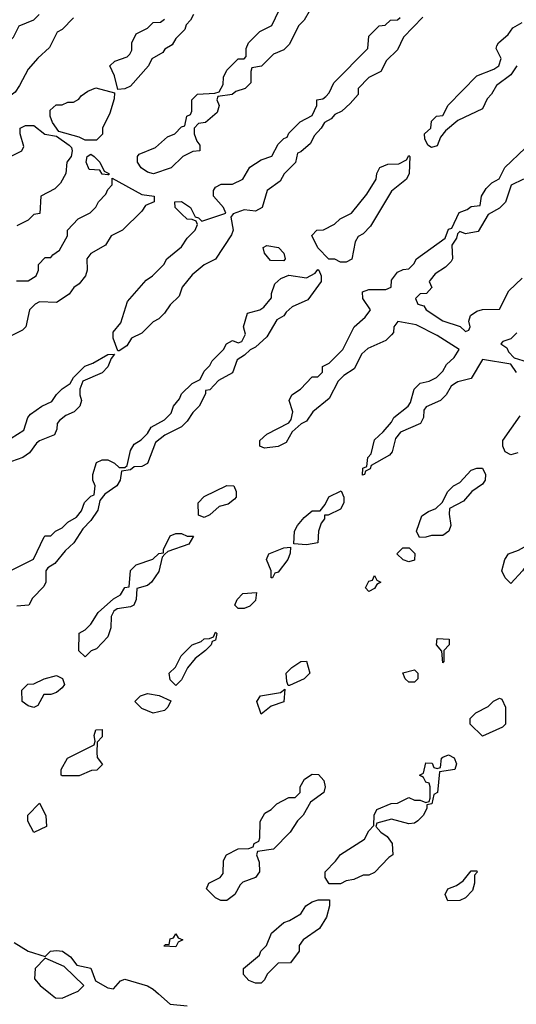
# Model space of a CAD drawing. Header units: inches. Extents: x 2701323 to 2964515, y 494916 to 722124.
# Tile 548 of 656: x 2864980 to 2866729, y 679963 to 683432. Entities that reach past the tile are written whole.
import ezdxf

# ---------------------------------------------------------------- set-up
doc = ezdxf.new("R2010")
doc.units = ezdxf.units.IN
doc.header["$MEASUREMENT"] = 0
doc.layers.add('C8667', color=7, linetype='Continuous')
doc.layers.add('C8668', color=7, linetype='Continuous')

msp = doc.modelspace()

# ---------------------------------------------------------------- linework, layer by layer
at = {"layer": 'C8667', "color": 2, "elevation": 2}
for points in [[(2865088.8, 680000), (2865106, 679986), (2865130, 679984.7), (2865163.9, 680000)], [(2865469, 680000), (2865510, 679964.4), (2865570, 679957.4)]]:
    msp.add_lwpolyline(points, dxfattribs=at)
at = {"layer": 'C8668', "color": 2, "elevation": 2}
for points in [[(2865999.6, 683460.4), (2865982, 683430), (2865962, 683410), (2865930, 683346), (2865910, 683326), (2865874, 683310), (2865831.6, 683268.4), (2865798, 683262), (2865794, 683250), (2865794, 683210), (2865774, 683190), (2865741, 683179), (2865728, 683168), (2865678, 683162), (2865674, 683150), (2865682, 683130), (2865675.3, 683104.7), (2865634, 683070), (2865610, 683066), (2865594, 683050), (2865594, 683030), (2865603.6, 683003.6), (2865614, 682990), (2865614, 682970), (2865590, 682968), (2865554, 682950), (2865514, 682910), (2865451.2, 682888.9), (2865430, 682895.3), (2865408, 682910), (2865395.3, 682930), (2865395.3, 682950), (2865401.2, 682958.8), (2865458, 682982), (2865500.2, 683019.8), (2865526, 683030), (2865550, 683054), (2865562, 683058), (2865568.4, 683091.6), (2865582, 683098), (2865586, 683110), (2865586, 683150), (2865606, 683170), (2865667.3, 683172.7), (2865682, 683178), (2865696.4, 683203.6), (2865698, 683230), (2865710, 683254), (2865750, 683294), (2865770, 683294), (2865778, 683302), (2865778, 683330), (2865786, 683350), (2865826, 683390), (2865868.4, 683411.6), (2865907.3, 683492.7)], [(2865170, 683438), (2865130, 683398), (2865111.6, 683388.4), (2865085.4, 683334.6), (2865043.5, 683296.5), (2865010, 683258), (2864979.8, 683200.2), (2864963.6, 683176.4), (2864950, 683166), (2864938, 683162), (2864896.9, 683163.1), (2864820.2, 683180.2), (2864789.1, 683209.1), (2864795.3, 683230), (2864828, 683270), (2864886, 683310), (2864918, 683342), (2864938, 683350), (2864958, 683370), (2864978, 683410), (2865030, 683432), (2865048, 683450)], [(2865592, 683450), (2865582, 683430), (2865566.4, 683413.6), (2865562, 683398), (2865530, 683366), (2865516.9, 683343.1), (2865491.6, 683328.4), (2865483.6, 683316.4), (2865445.4, 683294.6), (2865434, 683270), (2865370, 683198), (2865350, 683188), (2865326, 683186), (2865314, 683234), (2865298, 683270), (2865314.6, 683285.4), (2865359, 683301), (2865368, 683310), (2865375.3, 683324.7), (2865375.3, 683350), (2865390, 683382), (2865430, 683402), (2865450, 683422), (2865476.4, 683423.6), (2865490, 683434)], [(2866399.6, 683440.4), (2866332, 683370), (2866310, 683326), (2866271.6, 683288.4), (2866252, 683250), (2866210, 683228), (2866172, 683190), (2866171.6, 683168.4), (2866143.6, 683136.4), (2866114, 683110), (2866090, 683098), (2866076.9, 683083.1), (2866054, 683070), (2866042, 683050), (2866016.9, 683023.1), (2866003.6, 682996.4), (2865970, 682966), (2865958, 682962), (2865951.2, 682928.9), (2865911.6, 682888.4), (2865896.9, 682863.1), (2865852, 682830), (2865834, 682770), (2865810, 682758), (2865770, 682762), (2865731.6, 682748.4), (2865723.6, 682736.4), (2865731.3, 682690), (2865726.4, 682673.6), (2865670, 682588), (2865630, 682568), (2865587.1, 682532.9), (2865552, 682490), (2865542, 682458), (2865510, 682428), (2865490, 682398), (2865470, 682378), (2865450, 682368), (2865410, 682328), (2865374, 682310), (2865356.9, 682283.1), (2865330, 682266), (2865326, 682266), (2865308.7, 682310), (2865308.8, 682331.1), (2865336.4, 682363.6), (2865360.2, 682439.8), (2865425.6, 682514.4), (2865448, 682530), (2865488, 682570), (2865498, 682590), (2865550, 682632), (2865570, 682662), (2865598, 682690), (2865606, 682710), (2865602, 682722), (2865588, 682728), (2865570, 682728.7), (2865550, 682748), (2865528, 682770), (2865526, 682790), (2865550, 682791.3), (2865582, 682770), (2865598, 682738), (2865610, 682734), (2865622, 682722), (2865706, 682750), (2865698, 682770), (2865662, 682810), (2865662, 682830), (2865670, 682842), (2865690, 682852), (2865730, 682852), (2865766, 682870), (2865790, 682912), (2865830, 682938), (2865868.4, 682951.6), (2865890, 682994), (2865910, 683014), (2865922, 683018), (2865927.3, 683032.7), (2865967.3, 683072.7), (2866010, 683094), (2866026, 683130), (2866026, 683150), (2866047.3, 683152.7), (2866058, 683162), (2866070, 683174), (2866086, 683210), (2866206, 683330), (2866210, 683374), (2866246, 683410), (2866267.3, 683412.7), (2866286, 683430), (2866310, 683432), (2866320.4, 683439.6)], [(2866731.3, 683270), (2866710, 683238), (2866659.6, 683200.4), (2866642, 683170), (2866626.4, 683153.6), (2866610, 683118), (2866523.6, 683076.4), (2866479.6, 683040.4), (2866462, 683018), (2866450, 682988), (2866430, 682982), (2866418, 682990), (2866407.3, 683012.7), (2866406, 683030), (2866428, 683050), (2866430, 683074), (2866448.4, 683091.6), (2866470, 683094), (2866488.8, 683131.1), (2866590, 683234), (2866650, 683258), (2866668, 683270), (2866675.3, 683295.3), (2866658, 683330), (2866660.4, 683339.6), (2866666, 683350), (2866700.4, 683379.6), (2866716.4, 683403.6), (2866750, 683422)], [(2864948, 682950), (2864988, 682970), (2864994.6, 682985.4), (2864981.2, 683030), (2864982, 683050), (2865000.9, 683059.1), (2865030, 683058.8), (2865068.2, 683028.2), (2865110, 683022), (2865154, 682990), (2865162, 682982), (2865164.7, 682970), (2865161, 682950), (2865146, 682930), (2865142, 682890), (2865123.6, 682856.4), (2865103.6, 682836.4), (2865054, 682810), (2865051.2, 682748.9), (2865030, 682746), (2865010, 682726), (2864970, 682706)], [(2866729.6, 682189.6), (2866710, 682218), (2866610, 682235.3), (2866570, 682168), (2866523.6, 682156.4), (2866511.2, 682148.9), (2866499.6, 682140.4), (2866482, 682110), (2866462, 682090), (2866411.6, 682068.4), (2866403.6, 682056.4), (2866402, 682030), (2866392, 682010), (2866321, 681979), (2866303.6, 681956.4), (2866291.3, 681910), (2866282, 681898), (2866218, 681862), (2866214, 681850), (2866198, 681842), (2866194, 681830), (2866187.3, 681827.3), (2866188.4, 681851.6), (2866202, 681858), (2866206, 681890), (2866218, 681902), (2866230, 681952), (2866260.4, 681979.6), (2866290, 682014), (2866298, 682030), (2866348, 682070), (2866356.4, 682083.6), (2866369.3, 682130.7), (2866390, 682151), (2866422, 682158), (2866448.4, 682171.6), (2866470, 682194), (2866483.1, 682216.9), (2866510, 682242), (2866528, 682270), (2866450, 682319.3), (2866376.9, 682356.9), (2866311.3, 682368.7), (2866298, 682350), (2866296, 682330), (2866290, 682322), (2866270, 682302), (2866206.4, 682273.6), (2866185.4, 682254.6), (2866158, 682202), (2866122, 682178), (2866102, 682158), (2866070, 682098), (2866012, 682050), (2865990, 682018), (2865971.6, 682008.4), (2865939.6, 681980.4), (2865918, 681942), (2865890, 681928.7), (2865842, 681922), (2865826, 681930), (2865826, 681950), (2865850, 681971.3), (2865928.4, 682011.6), (2865936.4, 682023.6), (2865942, 682050), (2865928.7, 682090), (2865938, 682110), (2865969.1, 682130.9), (2866010, 682174), (2866030, 682174), (2866046, 682190), (2866046, 682210), (2866070, 682222), (2866118, 682270), (2866158, 682350), (2866196.5, 682383.5), (2866213.6, 682406.4), (2866215.3, 682410), (2866188, 682450), (2866187.3, 682472.7), (2866210, 682482), (2866270, 682481), (2866288, 682490), (2866290, 682514), (2866310, 682542), (2866330, 682552), (2866350, 682554), (2866368.4, 682571.6), (2866378, 682590), (2866478, 682662), (2866490, 682694), (2866502, 682698), (2866527.3, 682752.7), (2866556.4, 682763.6), (2866570, 682774), (2866602, 682778), (2866606, 682810), (2866623.1, 682836.9), (2866643.1, 682856.9), (2866668.4, 682871.6), (2866689.1, 682910.9), (2866760.4, 682979.6)], [(2864968.4, 682511.6), (2865010, 682512), (2865038, 682530), (2865046, 682550), (2865046, 682570), (2865070, 682594), (2865090, 682594), (2865096.4, 682603.6), (2865120.4, 682619.6), (2865148, 682670), (2865148, 682690), (2865186, 682730), (2865228.4, 682751.6), (2865248.4, 682771.6), (2865258, 682790), (2865283.1, 682816.9), (2865290, 682834), (2865306, 682850), (2865306, 682874), (2865410, 682816), (2865454, 682810), (2865454, 682790), (2865422.8, 682777.2), (2865410, 682758), (2865342, 682690), (2865302, 682670), (2865282, 682638), (2865230, 682608.7), (2865216, 682590), (2865218, 682550), (2865212, 682530), (2865190, 682502), (2865170.9, 682489.1), (2865154.4, 682465.6), (2865110, 682435.3), (2865050, 682438), (2865034, 682430), (2865014, 682410), (2865002, 682350), (2864990, 682338), (2864950, 682318)], [(2866754, 682870), (2866711.3, 682848.7), (2866690.9, 682789.1), (2866670, 682768), (2866630, 682746), (2866594.4, 682685.6), (2866550, 682678), (2866530, 682686), (2866522, 682678), (2866518, 682662), (2866502, 682638), (2866504.7, 682590), (2866499.8, 682580.2), (2866479.8, 682560.2), (2866443.5, 682536.5), (2866425.4, 682514.6), (2866422, 682510), (2866431.2, 682488.9), (2866412.7, 682467.3), (2866390, 682466), (2866374, 682450), (2866382, 682430), (2866403.6, 682423.6), (2866412, 682410), (2866470, 682370.8), (2866531.3, 682351.3), (2866550, 682334), (2866562, 682338), (2866566, 682350), (2866562, 682370), (2866568, 682390), (2866590, 682404.7), (2866610, 682411.3), (2866670, 682412), (2866703.1, 682476.9), (2866750, 682522)], [(2864930, 681482), (2865028.7, 681531.3), (2865066, 681610), (2865070, 681614), (2865090, 681614), (2865106, 681630), (2865130, 681642), (2865150, 681662), (2865180.4, 681679.6), (2865198, 681702), (2865208.8, 681731.1), (2865230, 681754), (2865242, 681758), (2865246, 681790), (2865238, 681810), (2865238, 681830), (2865250, 681872), (2865270, 681882), (2865290, 681882), (2865314, 681870), (2865330, 681854), (2865350, 681854), (2865358, 681862), (2865370, 681914), (2865383.1, 681936.9), (2865408, 681952), (2865430, 681974), (2865443.1, 681996.9), (2865490, 682022), (2865514, 682046), (2865522, 682070), (2865543.1, 682096.9), (2865550, 682114), (2865588, 682150), (2865615.3, 682164.7), (2865630, 682194), (2865650, 682214), (2865658, 682230), (2865698, 682270), (2865708, 682290), (2865730, 682302), (2865750, 682294), (2865762, 682298), (2865775.3, 682324.7), (2865768.7, 682350), (2865782, 682398), (2865826, 682410), (2865840.4, 682419.6), (2865867.3, 682452.7), (2865867.3, 682467.3), (2865878, 682502), (2865900.2, 682519.8), (2865928.4, 682531.6), (2865990, 682522.8), (2866020.4, 682539.6), (2866030, 682552), (2866034, 682550), (2866042, 682530), (2866042, 682510), (2865994.4, 682445.6), (2865939.8, 682420.2), (2865918, 682402), (2865910, 682388.7), (2865885.4, 682374.6), (2865850, 682315.3), (2865810, 682278), (2865791.2, 682268.9), (2865772, 682250), (2865746, 682234), (2865730, 682188), (2865679.6, 682160.4), (2865650, 682128), (2865634, 682126), (2865634, 682114), (2865612, 682070), (2865590, 682048), (2865570, 682018), (2865550, 681998), (2865491.2, 681968.9), (2865458, 681942), (2865430, 681868), (2865410, 681858), (2865383.6, 681856.4), (2865370, 681846), (2865338, 681842), (2865334, 681810), (2865322, 681790), (2865279.6, 681760.4), (2865262, 681738), (2865255.3, 681704.7), (2865230, 681668), (2865202, 681638), (2865170.9, 681589.1), (2865139.6, 681560.4), (2865103.6, 681516.4), (2865079.6, 681500.4), (2865072, 681490), (2865072, 681450), (2865064.7, 681435.3), (2865025.4, 681394.6), (2865012, 681370), (2864970, 681366)], [(2866730.9, 682329.1), (2866710, 682308), (2866682, 682298), (2866674, 682290), (2866696, 682276), (2866702, 682262), (2866721, 682241), (2866797.3, 682217.3)], [(2864950, 681958), (2864994.6, 681985.4), (2865008.7, 682030), (2865018, 682042), (2865058, 682070), (2865093.2, 682086.8), (2865110, 682111.3), (2865130, 682131.3), (2865158, 682150), (2865170, 682172), (2865209.1, 682210.9), (2865238, 682222), (2865290, 682252), (2865314, 682254), (2865302, 682238), (2865290.9, 682209.1), (2865270, 682188), (2865202, 682158), (2865191.3, 682130), (2865191.3, 682110), (2865198, 682090), (2865191.3, 682070), (2865172, 682050), (2865142, 682038), (2865119.6, 682020.4), (2865112, 682010), (2865111.3, 681990), (2865102, 681970), (2865050, 681948), (2865039.6, 681940.4), (2865014.4, 681905.6), (2864990.9, 681889.1), (2864931.2, 681868.9)], [(2866734.4, 681905.6), (2866710, 681899), (2866689.4, 681909.4), (2866682, 681930), (2866682, 681950), (2866743.1, 682036.9)], [(2864961.1, 680181.1), (2865010, 680150.7), (2865070, 680132), (2865088, 680150), (2865110, 680153.4), (2865130.3, 680150.3), (2865158.8, 680130), (2865181.4, 680101.4), (2865230.4, 680090.4), (2865246.4, 680046.4), (2865290, 680021), (2865310, 680018), (2865334.5, 680045.5), (2865350, 680052.4), (2865430, 680028.7), (2865450, 680016.5), (2865469, 680000)], [(2865163.9, 680000), (2865186, 680010), (2865206, 680030), (2865136.5, 680096.5), (2865070, 680126), (2865034, 680090), (2865032.7, 680052.7), (2865052, 680030), (2865088.8, 680000)]]:
    msp.add_lwpolyline(points, dxfattribs=at)
for points in [[(2865210, 683008), (2865190, 683018), (2865118, 683038), (2865095.3, 683070), (2865087.3, 683092.7), (2865087.3, 683112.7), (2865108.4, 683131.6), (2865130, 683132), (2865150, 683142), (2865170, 683142), (2865188.4, 683151.6), (2865196.4, 683163.6), (2865220.2, 683179.8), (2865248.4, 683191.6), (2865314, 683174), (2865312.7, 683152.7), (2865296.9, 683103.1), (2865272, 683050), (2865271.2, 683028.9), (2865250, 683008)], [(2865290, 682886), (2865270, 682888), (2865262, 682902), (2865224.5, 682904.5), (2865214, 682930), (2865218, 682950), (2865230, 682958), (2865242, 682950), (2865262, 682930), (2865278, 682898), (2865294, 682890), (2865294, 682886)], [(2866110, 682578), (2866090, 682588), (2866068.4, 682588.4), (2866030, 682628), (2866008.4, 682671.6), (2866026, 682690), (2866050, 682691.3), (2866088.8, 682711.1), (2866109.1, 682730.9), (2866148, 682750), (2866203.1, 682816.9), (2866235.3, 682870), (2866238, 682890), (2866248.8, 682911.1), (2866276.4, 682923.6), (2866315.3, 682924.7), (2866342, 682938), (2866350, 682954), (2866354, 682950), (2866352, 682890), (2866342, 682870), (2866290, 682828), (2866215.3, 682704.7), (2866190, 682678), (2866171.6, 682668.4), (2866162, 682650), (2866150, 682588), (2866130, 682578)], [(2865910, 682582), (2865863.7, 682583.7), (2865842, 682610), (2865838, 682630), (2865850, 682636), (2865891, 682630), (2865910.8, 682610), (2865914.8, 682590)], [(2866388, 681608), (2866378, 681630), (2866396.4, 681683.6), (2866420.2, 681699.8), (2866446, 681710), (2866468.4, 681731.6), (2866488, 681770), (2866508, 681790), (2866530, 681802), (2866570, 681844.7), (2866590, 681852), (2866610, 681852), (2866621, 681830), (2866618.8, 681810), (2866610, 681795.3), (2866572, 681770), (2866543.6, 681736.4), (2866494, 681710), (2866492, 681690), (2866498, 681650), (2866491.3, 681630), (2866470, 681615.3), (2866430, 681615.3), (2866410, 681608.7)], [(2865630, 681678), (2865610, 681686), (2865608, 681730), (2865630, 681752), (2865709.3, 681790.7), (2865734, 681790), (2865742, 681770), (2865742, 681750), (2865736.9, 681743.1), (2865714.4, 681725.6), (2865682.8, 681717.2), (2865650, 681688)], [(2865990, 681582), (2865946, 681586), (2865948, 681630), (2865958, 681650), (2865982, 681678), (2866010, 681702), (2866038, 681702), (2866056.4, 681723.6), (2866068.8, 681751.1), (2866112, 681772), (2866122, 681750), (2866122, 681730), (2866110, 681708), (2866066, 681686), (2866054, 681686), (2866054, 681674), (2866042, 681658), (2866032, 681630), (2866030, 681588.7)], [(2865570, 681612), (2865592.7, 681612.7), (2865575.3, 681584.7), (2865502, 681558), (2865491.3, 681548.7), (2865482, 681538), (2865470, 681488), (2865444.7, 681450), (2865430, 681439), (2865392, 681428), (2865390.7, 681389.3), (2865382, 681370), (2865370, 681364), (2865323.6, 681356.4), (2865311.3, 681348.7), (2865302, 681330), (2865301, 681290), (2865290, 681258), (2865250, 681215.3), (2865231.3, 681208.7), (2865210, 681188), (2865188.4, 681208.4), (2865189.1, 681270.9), (2865210, 681282), (2865230, 681302), (2865256.4, 681343.6), (2865310, 681392), (2865334.6, 681405.4), (2865350, 681432), (2865366, 681434), (2865370, 681492), (2865390, 681511.3), (2865448.8, 681531.1), (2865470, 681552), (2865486, 681554), (2865486, 681566), (2865510, 681614), (2865530, 681622), (2865550, 681622)], [(2866710, 681446), (2866690, 681466), (2866678, 681490), (2866688.7, 681530), (2866702, 681550), (2866737.2, 681562.8), (2866790, 681592), (2866810, 681594), (2866830, 681574), (2866830, 681566), (2866790.9, 681529.1), (2866770, 681518), (2866751.3, 681490)], [(2865866, 681466), (2865866, 681490), (2865848.7, 681530), (2865858, 681550), (2865910, 681572), (2865934, 681574), (2865932.7, 681552.7), (2865924.7, 681530), (2865890, 681486), (2865878, 681482), (2865870, 681466)], [(2866350, 681522), (2866330, 681528.7), (2866308.7, 681550), (2866329.1, 681570.9), (2866352, 681572), (2866371.6, 681551.6), (2866370, 681528)], [(2866210, 681418), (2866198, 681430), (2866210, 681454), (2866222, 681458), (2866230, 681474), (2866238, 681458), (2866251.3, 681450), (2866238, 681442), (2866230, 681428)], [(2865750, 681358), (2865738, 681370), (2865746, 681390), (2865766, 681410), (2865814, 681414), (2865810, 681386), (2865790, 681366), (2865770, 681358)], [(2865530, 681086), (2865510, 681106), (2865506, 681130), (2865528.4, 681151.6), (2865549.1, 681190.9), (2865588, 681230), (2865619, 681241), (2865630, 681251.3), (2865648, 681252), (2865662, 681258), (2865670, 681274), (2865674, 681270), (2865670, 681246), (2865658, 681242), (2865654, 681230), (2865634, 681210), (2865598, 681182), (2865571.2, 681148.9), (2865550, 681106)], [(2866470, 681166), (2866467.3, 681207.3), (2866448, 681230), (2866450, 681252), (2866492, 681250), (2866492, 681230), (2866474, 681210), (2866474, 681170)], [(2865926, 681086), (2865920.4, 681100.4), (2865918, 681130), (2865938, 681150), (2865970, 681171.3), (2865990, 681172), (2866002, 681130), (2865982, 681110), (2865930, 681086)], [(2866350, 681098), (2866338, 681110), (2866328.8, 681131.1), (2866370, 681142), (2866382, 681130), (2866382, 681110), (2866370, 681098)], [(2865030, 681008.7), (2865010, 681015.3), (2864988.7, 681030), (2864988, 681070), (2865008.8, 681091.1), (2865030, 681092), (2865066, 681110), (2865110, 681122), (2865131.2, 681111.1), (2865138, 681090), (2865130, 681078), (2865110, 681062), (2865090, 681055.3), (2865064.7, 681055.3), (2865043.6, 681016.4)], [(2865830, 680986), (2865815.3, 681030), (2865828, 681050), (2865898, 681062), (2865914, 681074), (2865910.8, 681029.2), (2865866, 681014)], [(2865450, 680988.7), (2865410, 681006), (2865386, 681030), (2865406, 681050), (2865430, 681058), (2865471.2, 681051.1), (2865512.7, 681032.7), (2865502, 681010), (2865490, 680998)], [(2866610, 680908), (2866566, 680950), (2866566, 680970), (2866586, 680990), (2866630, 681012), (2866648.8, 681031.1), (2866670, 681042), (2866678, 681038), (2866691, 681010), (2866691.3, 680950), (2866679.8, 680940.2)], [(2865130, 680768), (2865126, 680770), (2865126, 680790), (2865148, 680830), (2865242, 680878), (2865246, 680890), (2865242, 680910), (2865248.7, 680930), (2865270, 680932), (2865270, 680906), (2865252.7, 680887.3), (2865252, 680850), (2865252.7, 680832.7), (2865272, 680808), (2865251.6, 680788.4), (2865232.7, 680787.3), (2865190, 680768)], [(2866350, 680599), (2866290, 680615.3), (2866238, 680602), (2866234, 680590), (2866252, 680570), (2866274.4, 680554.4), (2866292, 680530), (2866294, 680490), (2866279.6, 680480.4), (2866230, 680428), (2866210, 680418), (2866190, 680418), (2866156.9, 680403.1), (2866130, 680398), (2866110, 680388), (2866070, 680388), (2866055.3, 680410), (2866055.3, 680430), (2866092.7, 680467.3), (2866110, 680491.3), (2866194.6, 680545.4), (2866210, 680574), (2866227.3, 680592.7), (2866228.7, 680630), (2866238, 680650), (2866288.8, 680671.1), (2866310, 680672), (2866350, 680692), (2866370, 680682), (2866390, 680682), (2866410, 680674), (2866422, 680678), (2866426, 680690), (2866426, 680730), (2866422, 680742), (2866410, 680746), (2866402, 680762), (2866388, 680770), (2866402, 680778), (2866410, 680814), (2866432.7, 680812.7), (2866438, 680798), (2866450, 680794), (2866462, 680798), (2866466, 680830), (2866470, 680834), (2866490, 680842), (2866510, 680832), (2866518, 680810), (2866512, 680790), (2866458, 680782), (2866452, 680710), (2866438, 680702), (2866432, 680670), (2866414, 680666), (2866414, 680654), (2866402, 680630), (2866382, 680610), (2866370, 680602)], [(2865710, 680328.7), (2865688.8, 680328.9), (2865670, 680338), (2865638, 680370), (2865646, 680390), (2865686, 680410), (2865696.4, 680423.6), (2865698, 680470), (2865708, 680490), (2865750, 680511.3), (2865787.3, 680512.7), (2865802, 680518), (2865806, 680530), (2865822, 680538), (2865826, 680550), (2865827.3, 680607.3), (2865843.1, 680636.9), (2865866, 680650), (2865886, 680670), (2865928.4, 680691.6), (2865950, 680692), (2865968, 680710), (2865968, 680730), (2865983.1, 680756.9), (2866010, 680774), (2866032.7, 680772.7), (2866051.6, 680751.6), (2866056, 680730), (2866050.6, 680709.4), (2866004.7, 680675.3), (2865978, 680630), (2865958, 680610), (2865932, 680570), (2865874, 680510), (2865818, 680502), (2865814, 680490), (2865823.6, 680463.6), (2865824.7, 680430), (2865810.5, 680409.5), (2865766, 680394), (2865756, 680384), (2865738, 680350)], [(2865030, 680568.7), (2865008.4, 680608.4), (2865008.7, 680630), (2865050, 680672), (2865072, 680628), (2865074, 680590)], [(2866488, 680328), (2866478, 680350), (2866488, 680370), (2866518, 680382), (2866542, 680398), (2866570, 680434), (2866590, 680434), (2866591.6, 680428.4), (2866582, 680418), (2866582, 680390), (2866575.3, 680364.7), (2866550, 680338), (2866530, 680328.7)], [(2865810, 680038), (2865787.3, 680047.3), (2865768.4, 680068.4), (2865768, 680090), (2865824, 680136), (2865829.4, 680150.6), (2865848.7, 680170), (2865866.3, 680213.7), (2865910, 680252), (2865930, 680258), (2865970, 680282), (2865988, 680310), (2866010, 680324.7), (2866031.6, 680331.6), (2866071.2, 680331.1), (2866071, 680310), (2866061, 680270), (2866036, 680230), (2865978, 680190), (2865964.7, 680170), (2865964.7, 680150), (2865934, 680110), (2865890, 680108), (2865852, 680070), (2865842, 680050), (2865830, 680038)], [(2865530, 680166), (2865488, 680168), (2865494, 680174), (2865506, 680174), (2865510, 680194), (2865522, 680198), (2865530, 680212), (2865538, 680198), (2865554, 680190), (2865538, 680182)]]:
    msp.add_lwpolyline(points, close=True, dxfattribs=at)

doc.saveas('drawing.dxf')
